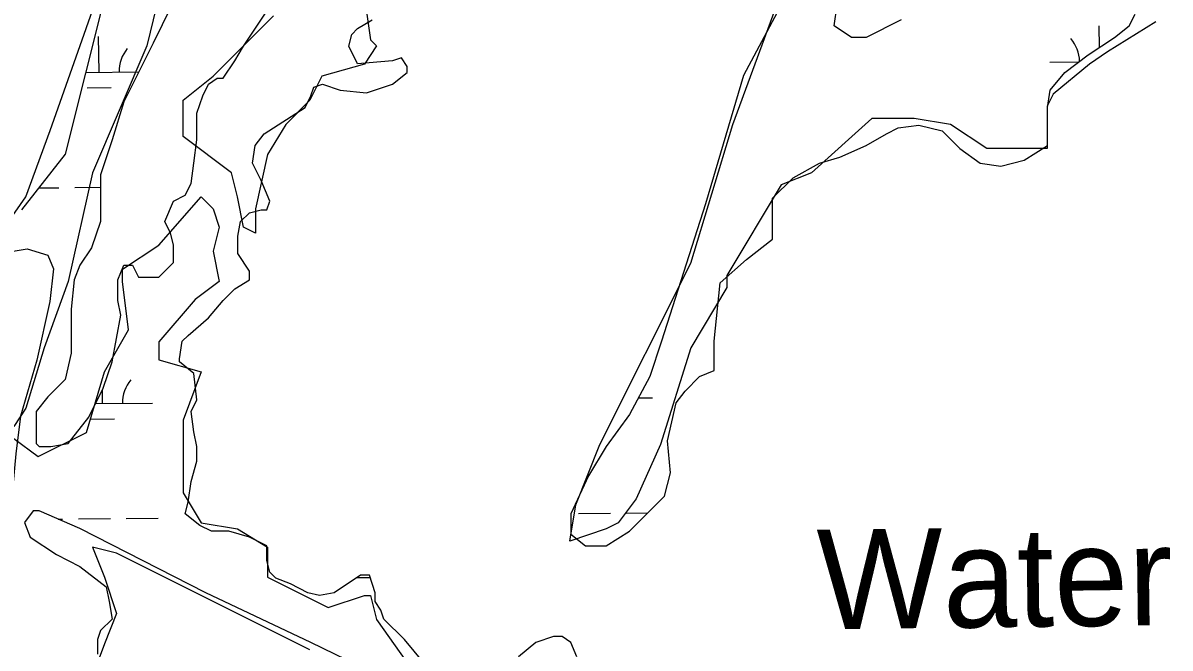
# Model space of a CAD drawing. Extents: x 3734862 to 3772949, y 391520 to 417239.
# Drawn here: x 3749673 to 3750824, y 410026 to 410654 of the extents above; entities that cross this region are included whole.
import ezdxf

# ---------------------------------------------------------------- set-up
doc = ezdxf.new("R2010")
doc.units = 0
for name, color, linetype in [('V-RIVR-IDEN', 7, 'Continuous'), ('V-TOPO-SHOR', 7, 'Continuous'), ('V-WETL-SWMP', 7, 'Continuous')]:
    doc.layers.add(name, color=color, linetype=linetype)

msp = doc.modelspace()

# ---------------------------------------------------------------- linework, layer by layer
at = {"layer": 'V-TOPO-SHOR'}
for points in [[(3749852.3, 410855), (3749797.7, 410630.7), (3749743.2, 410503.4), (3749718.9, 410394.2), (3749694.7, 410327.5), (3749676.5, 410266.9), (3749664.3, 410248.7)], [(3749634, 410418.5), (3749676.5, 410479.1), (3749700.7, 410545.8), (3749773.5, 410751.9)], [(3750016, 410679.2), (3750022, 410636.7), (3750028.1, 410630.7), (3750016, 410612.5), (3749973.5, 410600.4), (3749961.4, 410576.1), (3749937.2, 410551.9), (3749919, 410521.6), (3749906.9, 410467), (3749906.9, 410442.7), (3749894.7, 410448.8), (3749888.7, 410479.1), (3749882.6, 410503.4), (3749834.1, 410539.7), (3749834.1, 410576.1), (3749864.4, 410600.4), (3749925, 410661)], [(3750810.2, 410654.9), (3750761.7, 410624.6), (3750743.5, 410612.5), (3750707.1, 410582.2), (3750701.1, 410570.1), (3750701.1, 410527.6), (3750652.6, 410527.6), (3750640.4, 410527.6), (3750604.1, 410551.9), (3750567.7, 410557.9), (3750525.2, 410557.9), (3750464.6, 410503.4), (3750434.3, 410491.2), (3750379.7, 410400.3), (3750379.7, 410388.2), (3750343.4, 410327.5), (3750313.1, 410230.5), (3750288.8, 410176), (3750270.6, 410151.7), (3750258.5, 410145.7), (3750222.1, 410133.5), (3750228.2, 410169.9), (3750252.4, 410230.5), (3750343.4, 410412.4), (3750385.8, 410551.9), (3750428.2, 410667.1)], [(3749664.3, 410236.6), (3749688.6, 410218.4), (3749737.1, 410242.7), (3749755.3, 410303.3), (3749779.5, 410345.7), (3749773.5, 410394.2), (3749773.5, 410406.4), (3749809.8, 410430.6), (3749852.3, 410479.1), (3749852.3, 410479.1), (3749864.4, 410467), (3749870.5, 410448.8), (3749864.4, 410424.6), (3749870.5, 410394.2), (3749846.2, 410376.1), (3749809.8, 410333.6), (3749809.8, 410315.4), (3749852.3, 410303.3), (3749834.1, 410254.8), (3749834.1, 410230.5), (3749834.1, 410182), (3749852.3, 410151.7), (3749888.7, 410145.7), (3749919, 410127.5), (3749919, 410097.2), (3749979.6, 410066.9), (3750016, 410079), (3750022, 410079), (3750028.1, 410054.7), (3750058.4, 410012.3)], [(3749961.4, 410024.4), (3749937.2, 410036.5), (3749767.4, 410121.4), (3749743.2, 410127.5), (3749755.3, 410097.2), (3749767.4, 410060.8), (3749755.3, 410030.5), (3749737.1, 409982)]]:
    msp.add_lwpolyline(points, dxfattribs=at)
at = {"layer": 'V-WETL-SWMP'}
for p, q in [((3750753.4, 410629), (3750753.2, 410650.8)), ((3749749.8, 410604.2), (3749749.4, 410640.2)), ((3749736.5, 410604.1), (3749789.6, 410604.6)), ((3750703.6, 410614.3), (3750732.9, 410614.6)), ((3749738, 410588.6), (3749762, 410588.9)), ((3749689.4, 410488.1), (3749709.6, 410488.3)), ((3749725.6, 410488.5), (3749751.2, 410488.8)), ((3749753.3, 410271.5), (3749753.2, 410285.3)), ((3749746.3, 410271.5), (3749803.3, 410272.1)), ((3750290.8, 410277.2), (3750305.2, 410277.4)), ((3749741.5, 410256), (3749765.5, 410256.2)), ((3749708.9, 410155.6), (3749713.2, 410155.7)), ((3749729.2, 410155.8), (3749761.2, 410156.2)), ((3749777.1, 410156.3), (3749809.1, 410156.7)), ((3750231, 410161.1), (3750263, 410161.5)), ((3750279, 410161.7), (3750300.5, 410161.9)), ((3750008.6, 410096.9), (3750021.7, 410097.1))]:
    msp.add_line(p, q, dxfattribs=at)
for points in [[(3749877.3, 410783), (3749804, 410633.4), (3749774.7, 410574.7), (3749762.9, 410536.5), (3749751.2, 410501.3), (3749751.2, 410454.4), (3749742.4, 410428), (3749730.7, 410410.4), (3749724.8, 410395.7), (3749721.9, 410366.4), (3749721.9, 410322.3), (3749716, 410295.9), (3749698.4, 410278.3), (3749686.7, 410263.7), (3749686.7, 410231.4), (3749689.6, 410228.4), (3749701.3, 410228.4), (3749718.9, 410231.4), (3749739.5, 410257.8), (3749754.1, 410287.1), (3749762.9, 410313.5), (3749771.7, 410360.5), (3749768.8, 410375.2), (3749768.8, 410395.7), (3749774.7, 410410.4), (3749783.4, 410410.4), (3749789.3, 410398.6), (3749809.8, 410398.6), (3749824.5, 410413.3), (3749824.5, 410430.9), (3749821.6, 410442.6), (3749815.7, 410454.4), (3749824.5, 410474.9), (3749836.2, 410480.8), (3749842.1, 410492.5), (3749845, 410513.1), (3749848, 410536.5), (3749848, 410563), (3749853.8, 410580.6), (3749859.7, 410592.3), (3749868.5, 410598.2), (3749874.4, 410598.2), (3749886.1, 410615.8), (3749894.9, 410630.4), (3749918.3, 410665.7)], [(3749757.1, 410686.2), (3749716, 410521.9), (3749672, 410466.1)], [(3750443.2, 410689.1), (3750396.3, 410601.1), (3750358.2, 410472), (3750314.2, 410334.1), (3750302.5, 410298.9), (3750282, 410260.7), (3750258.5, 410228.4), (3750240.9, 410199.1), (3750223.3, 410161), (3750223.3, 410140.4), (3750238, 410128.7), (3750258.5, 410128.7), (3750282, 410143.4), (3750317.1, 410178.6), (3750323, 410202), (3750320.1, 410234.3), (3750328.9, 410272.5), (3750337.7, 410284.2), (3750352.3, 410298.9), (3750367, 410304.7), (3750367, 410334.1), (3750372.9, 410392.8), (3750399.3, 410416.2), (3750425.6, 410436.8), (3750425.6, 410477.9), (3750446.2, 410498.4), (3750472.6, 410513.1), (3750493.1, 410518.9), (3750519.5, 410530.7), (3750540, 410542.4), (3750551.7, 410548.3), (3750572.3, 410551.2), (3750595.7, 410545.4), (3750613.3, 410527.7), (3750633.8, 410513.1), (3750654.4, 410510.1), (3750677.8, 410516), (3750701.3, 410530.7), (3750701.3, 410568.8), (3750704.2, 410586.4), (3750718.9, 410604), (3750742.3, 410621.6), (3750768.7, 410639.2), (3750783.4, 410651), (3750789.3, 410662.7)], [(3750554.7, 410656.9), (3750519.5, 410639.2), (3750504.8, 410639.2), (3750487.2, 410651), (3750490.2, 410671.5)], [(3749900.7, 410395.7), (3749900.7, 410404.5), (3749889, 410422.1), (3749889, 410439.7), (3749891.9, 410454.4), (3749900.7, 410463.2), (3749912.5, 410466.1), (3749918.3, 410466.1), (3749921.3, 410474.9), (3749912.5, 410495.5), (3749903.7, 410513.1), (3749906.6, 410530.7), (3749915.4, 410542.4), (3749956.5, 410568.8), (3749962.3, 410580.6), (3749965.3, 410589.4), (3749974.1, 410592.3), (3749991.6, 410586.4), (3750018, 410583.5), (3750044.4, 410592.3), (3750059.1, 410604), (3750059.1, 410609.9), (3750053.2, 410618.7), (3750044.4, 410615.8), (3750009.2, 410612.8), (3750000.4, 410630.4), (3750003.4, 410642.2), (3750009.2, 410648.1), (3750023.9, 410656.9)], [(3749456.2, 410022.7), (3749478.4, 410076.8), (3749492.6, 410116.9), (3749512.6, 410172), (3749528, 410202.4), (3749545.3, 410226.4), (3749565.3, 410255), (3749587.5, 410303.6), (3749616.2, 410371.9), (3749639.6, 410410), (3749653.5, 410423.1), (3749677.8, 410426.9), (3749698.3, 410420.7), (3749704.1, 410406.9), (3749700.4, 410374), (3749687.3, 410315.1), (3749671, 410259.1), (3749666.4, 410221.2), (3749663.2, 410188.8), (3749652.7, 410147.7), (3749645.2, 410104.8), (3749638.3, 410061.9), (3749625.3, 410011.8)], [(3750085.5, 409999.6), (3750056.2, 410034.8), (3750035.6, 410055.3), (3750032.7, 410064.1), (3750026.8, 410072.9), (3750026.8, 410081.7), (3750021, 410099.3), (3750012.2, 410099.3), (3749985.8, 410081.7), (3749971.1, 410078.8), (3749959.4, 410081.7), (3749941.8, 410090.5), (3749927.1, 410096.4), (3749921.3, 410102.3), (3749918.3, 410114), (3749918.3, 410128.7), (3749900.7, 410137.5), (3749880.2, 410143.4), (3749862.6, 410143.4), (3749850.9, 410149.2), (3749836.2, 410161), (3749839.2, 410172.7), (3749842.1, 410193.2), (3749848, 410213.8), (3749848, 410228.4), (3749845, 410243.1), (3749842.1, 410263.7), (3749848, 410275.4), (3749845, 410301.8), (3749830.4, 410313.5), (3749830.4, 410316.5), (3749833.3, 410334.1), (3749839.2, 410339.9), (3749859.7, 410357.6), (3749874.4, 410375.2), (3749886.1, 410386.9), (3749900.7, 410395.7)], [(3750082.6, 409973.2), (3749962.3, 410031.8), (3749856.8, 410081.7), (3749730.7, 410146.3), (3749689.6, 410163.9), (3749683.7, 410163.9), (3749675, 410152.2), (3749680.8, 410137.5), (3749707.2, 410119.9), (3749730.7, 410108.1), (3749757.1, 410087.6), (3749760, 410072.9), (3749762.9, 410055.3), (3749751.2, 410043.6), (3749748.3, 410034.8), (3749748.3, 410020.1)], [(3750229.2, 410017.2), (3750223.3, 410031.8), (3750214.5, 410037.7), (3750205.7, 410037.7), (3750188.1, 410031.8), (3750170.5, 410017.2)]]:
    msp.add_lwpolyline(points, dxfattribs=at)
for centre, start, end in [((3749805.1, 410605.3), 139.8334, 181.377), ((3750698.3, 410614.7), 0.626, 41.377), ((3749808.6, 410272.6), 139.8334, 181.377)]:
    msp.add_arc(centre, 35.2, start, end, dxfattribs=at)

# ---------------------------------------------------------------- texts
at = {"layer": 'V-RIVR-IDEN'}
msp.add_text('Water', height=100, rotation=0.7119, dxfattribs=at).set_placement((3750470.7, 410044.9))

doc.saveas('drawing.dxf')
